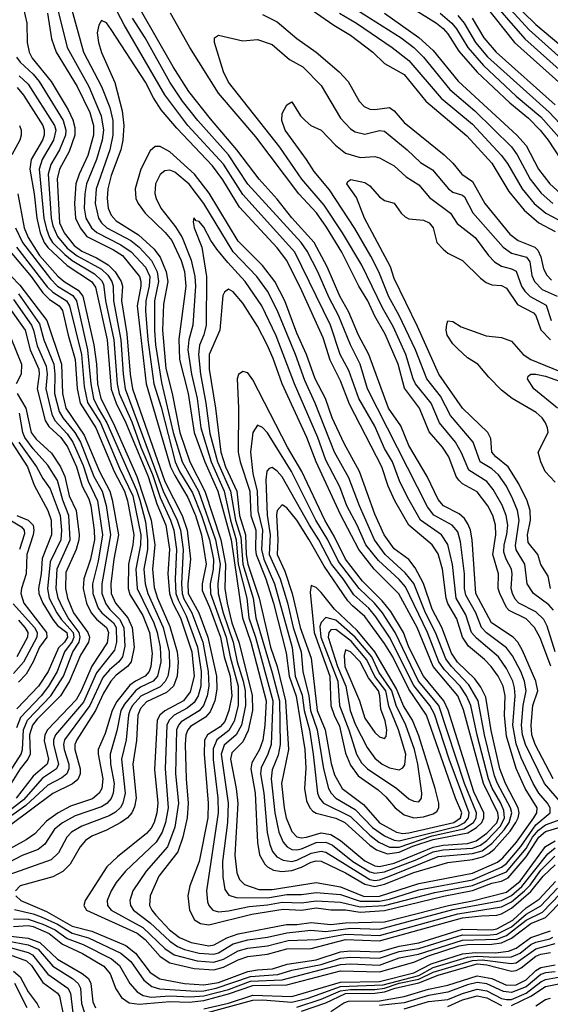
# Model space of a CAD drawing. Header units: inches. Extents: x 501365 to 657855, y 482276 to 547543.
# Tile 926 of 957: x 641455 to 643629, y 491284 to 495324. Entities that reach past the tile are written whole.
import ezdxf

# ---------------------------------------------------------------- set-up
doc = ezdxf.new("R2010")
doc.units = ezdxf.units.IN
doc.header["$MEASUREMENT"] = 0
doc.layers.add('A6449', color=7, linetype='Continuous')

msp = doc.modelspace()

# ---------------------------------------------------------------- linework, layer by layer
at = {"layer": 'A6449', "color": 5}
for points, elevation in [([(643390.1, 495450.1), (643542.3, 495282.3), (643779.2, 495070)], 4960), ([(641601.9, 495401.9), (641649.2, 495210), (641738.3, 495050), (641788.8, 494930), (641798.2, 494870), (641792.9, 494830), (641769, 494750), (641729, 494651), (641721.3, 494610), (641719.2, 494550), (641726.4, 494510), (641748.5, 494470), (641770.3, 494450.3), (641870, 494400.4), (641911.6, 494371.6), (641970, 494308.1), (641987.6, 494270), (641985.9, 494230), (641971.8, 494170), (641971.1, 494130), (641979.4, 494010), (642004.3, 493830), (642034, 493734), (642091.6, 493510), (642109.6, 493470), (642163.1, 493383.1), (642200.5, 493290), (642232.4, 493190), (642249, 493109), (642247.1, 493070), (642235.4, 493010), (642237.5, 492970), (642301.3, 492790), (642317, 492710), (642350.2, 492590), (642350.6, 492510), (642333.5, 492446.5), (642311.7, 492408.3), (642262.4, 492370), (642247.9, 492332.1), (642248, 492288), (642267.5, 492130), (642268.4, 492070), (642220.1, 491750), (642224.9, 491704.9), (642230.1, 491690), (642245.8, 491670), (642270, 491663.5), (642310, 491667.2), (642394.8, 491685.2), (642470, 491692.2), (642530, 491703.2), (642610, 491700.7), (642670, 491709.4), (642770, 491704), (642850, 491684.5), (642950, 491690), (643156.4, 491743.6), (643310, 491772.3), (643450, 491828.2), (643530, 491923.8), (643557.1, 491970), (643580.9, 491999.1), (643610, 492020.2), (643688.9, 492050)], 4740), ([(641655.3, 495415.3), (641716, 495190), (641789.5, 495050), (641823.7, 494963.7), (641836.2, 494910), (641836.6, 494850), (641823.6, 494790), (641768.5, 494630), (641763.5, 494570), (641777.3, 494510), (641789.5, 494490), (641812, 494470), (641910, 494417.9), (641944.7, 494390), (641995.4, 494335.4), (642018.6, 494290), (642024.2, 494250), (642007.9, 494170), (642007.4, 494050), (642012.1, 493990), (642035.4, 493835.4), (642084.4, 493630), (642120.7, 493510), (642187.1, 493390), (642257.2, 493190), (642276.7, 493090), (642266.9, 493010), (642268.7, 492970), (642289.1, 492890), (642329.7, 492770), (642345.9, 492690), (642371.2, 492610), (642378.8, 492570), (642380.7, 492510), (642363.4, 492430), (642342.5, 492390), (642292.5, 492347.4), (642281.1, 492310), (642309.8, 492110), (642306.3, 492030), (642286.1, 491870), (642286.7, 491806.7), (642295.9, 491755.9), (642311.7, 491731.7), (642342.3, 491722.3), (642470, 491721.6), (642550, 491734.8), (642610, 491735.2), (642670, 491742.7), (642770, 491735.2), (642850, 491707.1), (642930, 491708), (642970, 491715.8), (643090, 491754.1), (643310, 491795.5), (643430, 491846.4), (643450, 491861.4), (643508.2, 491931.8), (643570, 492020.1), (643628.4, 492070), (643628.8, 492090), (643617.6, 492110), (643582.9, 492150), (643558.8, 492190), (643510, 492295.5), (643490, 492353.5), (643475.8, 492430), (643485.5, 492550), (643483.3, 492583.3), (643476.1, 492610), (643450, 492662.2), (643416.6, 492710), (643326.6, 492786.6), (643307, 492810), (643282.8, 492882.8), (643244.2, 492950), (643228.8, 493088.8), (643210, 493170.5), (643183, 493210), (643098.1, 493270), (643044.6, 493364.6), (643011.6, 493431.6), (642982.5, 493510), (642950, 493565.2), (642910, 493655.7), (642844.3, 493770), (642804.3, 493884.3), (642767.8, 493950), (642729.2, 494070), (642582.6, 494370), (642370, 494606), (642290, 494730.9), (642144.6, 494890), (642050, 495015.9), (641883.3, 495303.2), (641830, 495403.9)], 4760), ([(643365.6, 495430), (643525.7, 495245.7), (643730, 495061.5)], 4940), ([(643466.5, 495406.5), (643570, 495304.1), (643741.1, 495161.1)], 4980), ([(641471, 495370), (641483.5, 495310), (641485.4, 495230), (641493.4, 495190), (641506.5, 495166.5), (641583.9, 495070), (641653.8, 494953.8), (641673.2, 494913.2), (641681.5, 494881.5), (641681.2, 494850), (641657.2, 494782.8), (641618.4, 494710), (641608.7, 494671.3), (641618.5, 494490), (641637.4, 494450), (641677.6, 494397.7), (641710, 494374.7), (641770, 494347.2), (641818, 494318), (641846.6, 494290), (641870.4, 494250), (641875.5, 494230), (641871.5, 494170), (641894.6, 494034.6), (641907.5, 493870), (641917.8, 493810), (642050, 493428.9), (642121.1, 493290), (642141.4, 493230), (642155.3, 493110), (642144.1, 493010), (642145.8, 492970), (642189.3, 492890), (642226.2, 492790), (642261, 492630), (642262.2, 492577.8), (642254.9, 492530), (642236, 492484), (642217, 492463), (642155.4, 492424.6), (642143.6, 492410), (642136.4, 492390), (642133.4, 492350), (642136.6, 492210), (642145.4, 492110), (642141.8, 492050), (642123.8, 491970), (642103.1, 491910), (642025.5, 491810), (641990.1, 491730), (641986.4, 491690), (641995.9, 491670), (642012.6, 491650), (642068.8, 491590), (642110, 491558.5), (642157.6, 491537.6), (642230, 491524), (642252.1, 491527.9), (642303.6, 491556.4), (642350, 491574), (642548.8, 491611.2), (642590, 491611.7), (642650, 491620.5), (642730, 491612.2), (642790, 491618.7), (642950, 491622.1), (643211.7, 491690), (643310.8, 491709.2), (643450, 491743.8), (643506, 491790), (643610, 491931.4), (643650, 491955.4)], 4680), ([(643640.6, 492210), (643567.3, 492350), (643553.8, 492390), (643550.5, 492430), (643557.9, 492510), (643578.6, 492570), (643570.6, 492609.4), (643515.9, 492735.9), (643496.8, 492770), (643477.6, 492790), (643388.5, 492850), (643324.2, 492970), (643309.5, 493190), (643302.7, 493230), (643293.4, 493253.4), (643277.3, 493277.3), (643256.5, 493296.5), (643192.1, 493330), (643170, 493354.7), (643125.4, 493450), (643050, 493577.3), (643017, 493657), (642966.5, 493730), (642885.3, 493950), (642843.6, 494030), (642804.2, 494124.2), (642767.5, 494190), (642715.6, 494310), (642661.2, 494410), (642570, 494510.6), (642510, 494587.5), (642436.1, 494670), (642345.4, 494790), (642236.4, 494916.4), (642148.7, 495028.7), (642084.1, 495130), (641950, 495363.7)], 4720), ([(642635.6, 495375.6), (642741.7, 495301.7), (642810, 495260.3), (642902.3, 495190), (642950, 495144), (643030, 495098.6), (643118.7, 494990), (643287.6, 494847.6), (643390, 494735.5), (643459.3, 494619.3), (643522.5, 494542.5), (643583.1, 494490), (643650, 494455.3)], 4720), ([(642810, 495380.6), (643018.2, 495250), (643070, 495209.4), (643110.1, 495170), (643217.7, 495037.7), (643319.7, 494950), (643470, 494801.6), (643493.4, 494770), (643547.4, 494670), (643592.5, 494612.5), (643639.6, 494570)], 4760), ([(643068.5, 495368.5), (643163, 495310), (643190, 495287.6), (643210, 495265.5), (643254.8, 495194.8), (643329.1, 495109.1), (643463.1, 494983.1), (643540.1, 494920.1), (643587.9, 494870), (643620.8, 494830), (643672.5, 494750)], 4820), ([(643356.3, 495390), (643483.1, 495230), (643676.7, 495056.7)], 4920), ([(641569.1, 495350), (641585.4, 495245.4), (641603.8, 495190), (641690.2, 495050.2), (641742.4, 494942.4), (641757.5, 494890), (641757.9, 494850), (641733.6, 494766.4), (641698.8, 494690), (641685.6, 494650), (641679.1, 494570), (641683.9, 494510), (641702, 494470), (641730, 494434.9), (641839, 494379), (641875.7, 494355.7), (641946.3, 494270), (641951.6, 494250), (641950.7, 494230), (641936.7, 494150), (641972.9, 493830), (642073.5, 493490), (642090, 493454.3), (642144.2, 493364.2), (642175.8, 493290), (642199.9, 493210), (642219, 493090), (642202.8, 493010), (642202.5, 492982.5), (642233.3, 492913.3), (642277.9, 492790), (642292.7, 492710), (642317.2, 492630), (642324.2, 492550), (642312.5, 492490), (642294.9, 492445.1), (642276.7, 492423.3), (642224.5, 492390), (642212.6, 492367.4), (642211.1, 492310), (642227, 492110), (642225.8, 492050), (642190, 491870.8), (642151.5, 491770), (642144.1, 491730), (642150.1, 491670), (642171.2, 491631.2), (642196.3, 491616.3), (642230, 491609.8), (642406.1, 491653.9), (642534.2, 491674.2), (642610, 491670.9), (642670, 491679.5), (642730, 491672.3), (642790, 491672.2), (642850, 491663), (642950, 491669.4), (643191.4, 491728.6), (643310, 491750.9), (643390, 491781.2), (643430, 491790), (643456.9, 491803.1), (643530.1, 491889.9), (643582.9, 491970), (643610, 491992.8), (643670, 492011.4)], 4720), ([(643674.9, 492110), (643605.4, 492190), (643527.5, 492350), (643515.7, 492390), (643512.1, 492430), (643518.4, 492510), (643530.7, 492570), (643523.9, 492610), (643508.2, 492650), (643474.4, 492714.4), (643450, 492747.3), (643368.6, 492808.6), (643347.8, 492830), (643324.5, 492890), (643282.8, 492962.8), (643277.2, 492990), (643277.3, 493050), (643261.3, 493181.3), (643250, 493222.1), (643227.8, 493250), (643151.6, 493291.6), (643125.8, 493325.8), (642880.2, 493810), (642850.5, 493910), (642810, 493990), (642761.6, 494110), (642722.6, 494182.7), (642676.3, 494290), (642633.5, 494373.5), (642608.5, 494410), (642390, 494649.6), (642310, 494769.6), (642185.3, 494910), (642121.7, 494990), (642070, 495067.3), (641968.4, 495250), (641917.5, 495330)], 4740), ([(643631.5, 492671.5), (643587.3, 492787.3), (643565.2, 492830), (643530, 492865.1), (643460.6, 492900.6), (643450, 492912.4), (643422.3, 492970), (643416.4, 492990), (643416.5, 493050), (643393.7, 493130), (643406.2, 493210), (643404.7, 493250), (643393.6, 493290), (643374.1, 493330), (643330, 493386.7), (643270, 493419.8), (643254.2, 493434.2), (643243.5, 493450), (643214.1, 493530), (643188, 493570), (643133.6, 493633.6), (643093, 493730), (643032.2, 493812.2), (643005.4, 493910), (642953.1, 494033.1), (642910, 494107.5), (642881.6, 494170), (642844.4, 494230), (642775.5, 494370), (642712.8, 494472.8), (642670.9, 494530.9), (642598.7, 494610), (642423.2, 494843.2), (642270, 495022.1), (642152.6, 495210), (642073.3, 495350)], 4680), ([(642450, 495344.8), (642510, 495315), (642590, 495246.7), (642670, 495191.1), (642764.8, 495110), (642800.4, 495070), (642845.8, 494990), (642867, 494967), (642890, 494956.2), (642910, 494954.9), (642970, 494962.9), (642989.7, 494949.7), (643030, 494902.4), (643195.1, 494770), (643230, 494735.5), (643266.4, 494690), (643310, 494659.7), (643361.3, 494570), (643464.2, 494444.2), (643497.5, 494417.5), (643565.4, 494390), (643578.3, 494378.3), (643591.3, 494351.3), (643602.2, 494302.2), (643615.4, 494275.3), (643635, 494255)], 4680), ([(642765.4, 495350), (642834.7, 495310), (642980.7, 495210), (643050, 495156.7), (643181.6, 495001.6), (643310, 494895.2), (643428.6, 494768.6), (643454, 494734), (643514, 494630), (643564, 494570), (643610.5, 494530), (643689.1, 494489.1)], 4740), ([(642950, 495350.9), (643091.3, 495251.3), (643150, 495197.9), (643251.3, 495071.3), (643492.3, 494850), (643530, 494807), (643581.4, 494710), (643628, 494650), (643671.1, 494611.1)], 4780), ([(643177.9, 495350), (643226.1, 495310), (643245.7, 495285.7), (643291.5, 495210), (643355.4, 495135.4), (643489.4, 495009.4), (643590, 494924.6), (643675.6, 494830)], 4840), ([(643250, 495340.9), (643276.7, 495310), (643323.3, 495230), (643371.9, 495171.9), (643624.6, 494944.6), (643714.2, 494850)], 4860), ([(643309.8, 495330), (643357.5, 495250), (643407.9, 495190), (643650, 494974.6)], 4880), ([(643649.3, 492730), (643616, 492836), (643602.6, 492862.6), (643570, 492894.6), (643500.4, 492930), (643485.8, 492945.8), (643474.6, 492970), (643469.1, 492990), (643473.3, 493050), (643470.5, 493070), (643448.4, 493110), (643438.7, 493138.7), (643440.2, 493170), (643451.3, 493211.3), (643455.7, 493250), (643448.9, 493290), (643431.7, 493331.7), (643395.7, 493395.7), (643370, 493428.7), (643295.3, 493475.3), (643266.2, 493546.1), (643240.7, 493590), (643176, 493670), (643141, 493750), (643077.5, 493830), (643067.8, 493850), (643037.9, 493950), (642985.2, 494065.2), (642941.4, 494141.4), (642856.6, 494316.6), (642778.3, 494450), (642702.7, 494562.7), (642610.6, 494670), (642521, 494801), (642310, 495067.8), (642289.9, 495110.1), (642253.6, 495230), (642253, 495250), (642270, 495260.2), (642370, 495237.2), (642430, 495242.8), (642490, 495222), (642561, 495161), (642615.5, 495130), (642690, 495053.2), (642770, 494920.2), (642810, 494876.1), (642830, 494863.8), (642870, 494853.6), (642930, 494869.6), (642950, 494866.2), (643043, 494790), (643097.5, 494737.5), (643147.3, 494707.3), (643212.5, 494630), (643230, 494616), (643270, 494604.5), (643277.3, 494597.3), (643311.9, 494531.9), (643436.3, 494390), (643470, 494366.5), (643532.2, 494350), (643545.2, 494330), (643553.9, 494273.9), (643565.2, 494250), (643596.7, 494216.7), (643657.7, 494190)], 4660), ([(641441.6, 495170), (641456.2, 495150), (641510, 495100.1), (641535.1, 495070), (641633.2, 494910), (641644.3, 494870), (641642.6, 494850), (641617.6, 494790), (641582.9, 494730), (641572, 494690), (641583.8, 494510), (641590, 494477.9), (641610, 494434.3), (641650, 494386), (641690, 494355.1), (641790, 494299.6), (641816, 494276), (641832.9, 494250), (641838.3, 494230), (641839, 494170), (641869.3, 494010), (641878.6, 493870), (641887, 493810), (642042.4, 493390), (642100.6, 493270), (642113.5, 493230), (642125.1, 493150), (642118.2, 493010), (642120.3, 492970), (642127.9, 492947.9), (642160.9, 492890), (642204.8, 492770), (642227.3, 492650), (642230.5, 492590), (642223.8, 492550), (642208.4, 492510), (642190, 492488.8), (642116.8, 492443.2), (642105.4, 492430), (642097.7, 492410), (642093.4, 492230), (642105.4, 492110), (642091.2, 492011.2), (642061, 491930), (641972.5, 491830), (641918.8, 491750), (641906.5, 491710), (641908.7, 491690), (641921.5, 491670), (641990, 491618.1), (642070, 491543.4), (642102, 491522), (642130, 491509.7), (642190, 491494.6), (642250, 491489.7), (642270, 491495.3), (642330, 491531.9), (642390, 491549.5), (642470, 491560.3), (642550, 491577.8), (642648.5, 491588.5), (642710, 491583.6), (642810, 491596.3), (642930, 491592.7), (643230, 491672.8), (643430, 491710.7), (643470, 491730.8), (643512.8, 491767.2), (643618.7, 491901.3), (643650, 491926.5)], 4660), ([(641453.2, 495093.2), (641490, 495058.7), (641597.7, 494890), (641602.4, 494870), (641593.7, 494830), (641547.3, 494750), (641535, 494710), (641554.4, 494510), (641564.1, 494464.1), (641576.4, 494430), (641589.8, 494410), (641640.1, 494360.1), (641670, 494335.5), (641761.2, 494281.2), (641790, 494253.7), (641798.1, 494238.1), (641807, 494170), (641841.2, 494010), (641854.3, 493830), (641863.1, 493790), (641913.9, 493673.9), (641951.3, 493570), (641998.5, 493458.5), (642030, 493363.8), (642072.8, 493270), (642086.2, 493230), (642098, 493150), (642091.9, 493028.1), (642095, 492970), (642103.7, 492943.7), (642137.7, 492877.7), (642183.5, 492750), (642199, 492650), (642197, 492590), (642186, 492550), (642170, 492522.3), (642141.3, 492498.7), (642087.8, 492470), (642067, 492450), (642058.2, 492430), (642050.5, 492250), (642063.6, 492090), (642052, 492030), (642038.7, 491990), (642013.8, 491950), (641889.1, 491830), (641850, 491783.9), (641830, 491749.8), (641813.9, 491710), (641815.2, 491690), (641829.6, 491670), (641959.6, 491599.6), (642050, 491513.2), (642087.7, 491487.7), (642182.6, 491462.6), (642250, 491457.9), (642290, 491469.6), (642350, 491503.2), (642390, 491515.3), (642470, 491524.9), (642554.5, 491545.5), (642670.6, 491550.6), (642790, 491572.7), (642930, 491567.3), (643250, 491656), (643430, 491684.2), (643470, 491705.4), (643523.2, 491750), (643546.3, 491773.7), (643590, 491834.3), (643648.5, 491891.5)], 4640), ([(641445.1, 495045.1), (641470, 495014.2), (641549.8, 494890), (641555.8, 494870), (641555, 494850), (641548.1, 494830), (641501.8, 494750), (641496.3, 494710), (641514.1, 494610), (641525.5, 494510), (641538.9, 494450), (641555.2, 494410), (641570, 494389.4), (641650, 494315.5), (641749.1, 494250), (641766.1, 494226.1), (641814, 494010), (641830, 493808.6), (641849.6, 493750), (641889.6, 493670), (641981.3, 493450), (642017.2, 493337.2), (642053.3, 493250), (642068.9, 493151.1), (642062.5, 493050), (642068.6, 492970), (642082.9, 492930), (642113.2, 492870), (642161, 492730), (642169.4, 492630), (642153.3, 492566.7), (642126.8, 492530), (642050, 492487.8), (642029, 492470), (642018.5, 492450), (642007.5, 492247.5), (642021.6, 492110), (642017.3, 492070), (642005.4, 492030), (641993.5, 492006.5), (641975, 491985), (641855.6, 491890), (641811.3, 491848.7), (641722.5, 491710), (641717.8, 491690), (641728.1, 491670), (641936.7, 491576.7), (641969.7, 491549.7), (642030, 491480.8), (642070, 491454.3), (642170, 491431), (642250, 491426.4), (642290, 491436.6), (642350, 491466.5), (642390, 491480.6), (642470, 491489.4), (642550, 491512.4), (642650, 491512.9), (642790, 491550.2), (642930, 491544.4), (643270, 491638.5), (643347.9, 491647.9), (643410, 491649.9), (643430, 491655.7), (643470, 491678.9), (643550, 491747.5), (643600.3, 491810), (643650, 491856.2)], 4620), ([(643641.9, 492901.9), (643622.8, 492922.8), (643560.5, 492970), (643534, 493010), (643525.5, 493090), (643490, 493149.3), (643486.3, 493166.3), (643502.1, 493270), (643494.6, 493310), (643476.5, 493356.5), (643449.3, 493410), (643416.7, 493456.7), (643390, 493480.6), (643342.5, 493510), (643313.8, 493590), (643220.1, 493700.1), (643179.3, 493779.3), (643123.1, 493850), (643077.5, 493970), (643010.3, 494110.3), (642967.4, 494187.4), (642926.3, 494290), (642893.7, 494353.7), (642827.8, 494467.8), (642725.2, 494625.2), (642661.2, 494701.2), (642630.5, 494750.5), (642542.2, 494870), (642528.8, 494910), (642530, 494938.8), (642550, 494974), (642570, 494987.3), (642605.4, 494930), (642625.2, 494910), (642648, 494890), (642690, 494870.1), (642748.6, 494808.6), (642790, 494775.7), (642850, 494758.1), (642910, 494762.5), (642930, 494757.2), (642990, 494724.8), (643039.2, 494679.2), (643090, 494646.4), (643134.4, 494594.4), (643220.4, 494530), (643247.8, 494487.8), (643321.3, 494430), (643376.1, 494356.1), (643401, 494330), (643430, 494312.4), (643470, 494301.9), (643490, 494291.6), (643511.2, 494231.1), (643525.1, 494210), (643547.6, 494187.6), (643612.1, 494152.1), (643633.1, 494090)], 4640), ([(641453.7, 494890), (641460.7, 494870), (641461.4, 494850), (641455, 494830), (641422.4, 494770)], 4580), ([(643630.3, 492990), (643620.3, 493040.3), (643590, 493089), (643578.1, 493130), (643539, 493179), (643536, 493210), (643548.6, 493270), (643546.7, 493310), (643534.4, 493350), (643500.2, 493420.2), (643457.4, 493490), (643405.8, 493530), (643389.7, 493549.7), (643385.6, 493605.6), (643373.7, 493630), (643269.2, 493730), (643172.9, 493870), (643085.1, 494065.1), (642990, 494261.7), (642973.9, 494310), (642868.1, 494510), (642834.8, 494594.8), (642796.1, 494650), (642800, 494660), (642812.1, 494667.9), (642870, 494655.2), (642890, 494641.5), (642930, 494597.2), (642950, 494581.7), (642990, 494571.1), (643018.4, 494530), (643034.4, 494514.4), (643050, 494506.5), (643110, 494501.5), (643132.9, 494490), (643149.5, 494470), (643163.9, 494410), (643190, 494381.8), (643210, 494365.5), (643270, 494336.5), (643343.1, 494263.1), (643366.1, 494246), (643390, 494236.4), (643430, 494233.6), (643450, 494222.2), (643495.3, 494155.3), (643561, 494121), (643570.1, 494110), (643591.3, 494051.3), (643629.6, 494010)], 4620), ([(641446.9, 494610), (641472.8, 494470), (641488.9, 494430), (641536.4, 494356.4), (641611.1, 494271.1), (641636.9, 494250), (641694.6, 494214.6), (641713.7, 494190), (641758.9, 493990), (641770.2, 493910), (641774, 493830), (641786.8, 493770), (641837.7, 493670), (641935, 493450), (641994.2, 493270), (642008.4, 493170), (641998.6, 493070), (642005.3, 492994.7), (642019.4, 492950), (642070, 492834.8), (642100.5, 492730), (642104.7, 492690), (642099.9, 492630), (642084.9, 492590), (642056.8, 492563.2), (641974.6, 492525.4), (641950, 492497.4), (641938.8, 492470), (641933.2, 492366.8), (641918.8, 492270), (641932.6, 492130), (641925.7, 492094.3), (641914.3, 492070), (641896, 492050), (641869.2, 492030.8), (641810, 491999.1), (641750, 491974), (641724.1, 491955.9), (641702.1, 491930), (641661.2, 491858.8), (641631, 491829), (641590, 491807), (641457.4, 491770), (641437.8, 491750)], 4580), ([(641438.3, 494470), (641466.1, 494410), (641580.5, 494260.5), (641610.1, 494230.1), (641672, 494192), (641687.1, 494170), (641733.2, 493970), (641746.5, 493830), (641758, 493770), (641776.1, 493730), (641812.5, 493670), (641933.7, 493393.7), (641947, 493353), (641970, 493264.1), (641979.1, 493190), (641978.6, 493150), (641964.1, 493070), (641968.6, 493010), (641979.9, 492970), (642042.9, 492830), (642067.6, 492730), (642069.3, 492670), (642061.4, 492630), (642051.6, 492608.4), (642030, 492587.2), (641950.9, 492549.1), (641917.2, 492510), (641906.2, 492490), (641900.2, 492470), (641890.7, 492370), (641872.6, 492290), (641887, 492150), (641878.2, 492110), (641867.8, 492092.2), (641847.1, 492072.8), (641822, 492058), (641710, 492015.6), (641666.8, 491990), (641648.1, 491970), (641614.1, 491905.9), (641583.5, 491876.5), (641410, 491815.4)], 4560), ([(641401.1, 494390), (641501.9, 494270), (641550, 494202.8), (641576.5, 494176.5), (641616.3, 494150), (641630.7, 494130.7), (641653.2, 494030), (641682.4, 493930), (641690.2, 493810.2), (641702.2, 493750), (641766.8, 493650), (641841.6, 493470), (641884, 493390), (641896.7, 493350), (641922.2, 493210), (641918.8, 493170), (641900.5, 493090), (641899.4, 492990), (641906.2, 492966.2), (641960, 492880), (641987, 492810), (641997.1, 492722.9), (641992, 492670), (641985.7, 492650), (641969.4, 492630), (641929.7, 492610.3), (641906.7, 492593.3), (641853.2, 492526.8), (641833.5, 492490), (641804.8, 492395.2), (641776.7, 492330), (641775.8, 492310), (641796, 492210), (641790.8, 492170), (641781, 492150), (641752.8, 492127.2), (641663.2, 492096.8), (641612.4, 492070), (641564.1, 492035.9), (641516.6, 491983.4), (641481.5, 491958.5), (641390, 491908.7)], 4520), ([(641441.7, 494390), (641567.9, 494227.9), (641590, 494205.8), (641646.5, 494170), (641659.6, 494150), (641707.7, 493950), (641719, 493819), (641733.4, 493753.4), (641786.2, 493670), (641863.7, 493483.7), (641918.8, 493370), (641951.2, 493210), (641950.2, 493169.8), (641930.4, 493070), (641935.7, 492990), (642005, 492850), (642018.3, 492810), (642029.9, 492749.9), (642033.2, 492690), (642019, 492630), (642001.2, 492610), (641950, 492586.1), (641929, 492571), (641883.8, 492516.3), (641869, 492490), (641853.4, 492406.6), (641825.9, 492310), (641827.4, 492270), (641842, 492190), (641838.2, 492150), (641830, 492129), (641811.9, 492108.1), (641790, 492094.4), (641682.8, 492057.2), (641630, 492028.5), (641597.7, 492002.3), (641558.5, 491941.5), (641530, 491919.1), (641465.4, 491894.6), (641410, 491866.2)], 4540), ([(641343.6, 494350), (641455.2, 494235.2), (641565.7, 494090), (641626.1, 493910), (641629.6, 493790), (641644.1, 493730), (641719.4, 493619.4), (641782, 493470), (641824.6, 493390), (641834.3, 493354.3), (641860, 493210), (641840.1, 493110), (641828.7, 493010), (641830.2, 492970.2), (641847.1, 492930), (641898.3, 492870), (641915.6, 492830), (641923.4, 492750), (641912.1, 492690), (641896.6, 492670), (641850, 492634.8), (641827.7, 492610), (641798.9, 492561.1), (641765.8, 492490), (641689.5, 492370), (641681.2, 492350), (641680.6, 492330), (641702.5, 492250), (641702.1, 492230), (641693.2, 492206.8), (641671.7, 492188.3), (641590.9, 492149.1), (641419, 492021)], 4480), ([(641450, 494198.7), (641535.4, 494075.4), (641554.3, 494010), (641594.6, 493910), (641598.8, 493870), (641597.7, 493790), (641616.7, 493716.7), (641631.7, 493690), (641681.3, 493630), (641703.6, 493590), (641759.2, 493450), (641792.8, 493390), (641808.9, 493331.1), (641826.7, 493210), (641791.5, 493010), (641792.1, 492970), (641807.4, 492927.4), (641824.3, 492904.3), (641864.5, 492864.5), (641881.9, 492830), (641886.3, 492753.7), (641875.6, 492710), (641860.9, 492690), (641822.9, 492657.1), (641795.3, 492624.7), (641742.6, 492510), (641638.7, 492370), (641634.3, 492350), (641636.6, 492330), (641656, 492270), (641656.3, 492250), (641648.2, 492230), (641627.2, 492212.8), (641570, 492182.8), (641480, 492100), (641326.1, 491990)], 4460), ([(641430, 494175.6), (641502.6, 494070), (641511.9, 494050), (641526.4, 493986.4), (641563, 493903), (641567.4, 493870), (641562.6, 493810), (641585.9, 493705.9), (641599.4, 493679.4), (641650, 493624.9), (641673.1, 493590), (641714.9, 493494.9), (641735.9, 493430), (641773.9, 493350), (641793.6, 493210), (641777, 493103), (641753.3, 493010), (641754.5, 492970), (641776.2, 492910), (641791.7, 492890), (641838.9, 492850), (641849.7, 492830), (641851.5, 492770), (641842.8, 492737.2), (641770, 492644.3), (641716.1, 492523.9), (641601.2, 492390), (641593.3, 492370), (641593.6, 492350), (641613.2, 492270), (641605.8, 492250), (641547.9, 492212.1), (641470, 492123.1), (641290, 491983.3)], 4440), ([(641406.5, 494150), (641476.8, 494050), (641497.6, 493970), (641532.7, 493890), (641534.2, 493870), (641526, 493810), (641559.4, 493679.4), (641574.3, 493654.3), (641623, 493610), (641650.8, 493570.8), (641687.8, 493490), (641710.2, 493410), (641738, 493358), (641747, 493330), (641760.7, 493230), (641761, 493190), (641745.1, 493110), (641717.2, 493030), (641715.5, 492990), (641728.2, 492930), (641747.2, 492890), (641770, 492864.3), (641810.9, 492830), (641818.3, 492810), (641813.3, 492766.7), (641750, 492671.9), (641706.6, 492570), (641686.3, 492533.7), (641569.3, 492410.7), (641557.6, 492390), (641555.3, 492364.7), (641572.3, 492290), (641567, 492270), (641510, 492220.1), (641440.9, 492130)], 4420), ([(643650, 493426.5), (643608.8, 493470), (643590.7, 493510), (643580.2, 493550), (643620.1, 493630), (643618.4, 493650), (643610.4, 493670), (643596.2, 493690), (643571.8, 493711.8), (643473.6, 493770), (643430, 493804.5), (643377.3, 493857.3), (643332.9, 493910), (643290, 493936.3), (643250, 493972.8), (643230, 493993.4), (643206.2, 494030), (643202.2, 494050), (643205.6, 494074.4), (643210, 494088.2), (643230, 494086.2), (643263.9, 494063.9), (643366.1, 494026.1), (643430, 494019.9), (643470, 494004.7), (643518.2, 493950), (643549.1, 493929.1), (643670, 493880.2)], 4580), ([(641418.7, 494018.7), (641462.9, 493910), (641460.6, 493870), (641440.6, 493830)], 4380), ([(643658.4, 493730), (643562.6, 493810), (643536.3, 493850), (643538.5, 493861.5), (643549.4, 493870), (643570.3, 493869.7), (643610, 493861.4), (643710, 493826)], 4560), ([(641444.1, 493790), (641479.7, 493730), (641501.5, 493630), (641522.4, 493602.4), (641585.1, 493545.1), (641621.8, 493490), (641639.6, 493450), (641658.2, 493370), (641685.9, 493310), (641698.4, 493210), (641697.2, 493190), (641686.3, 493150), (641643.8, 493056.2), (641642.2, 492990), (641650.2, 492950), (641675.1, 492890), (641734.3, 492810), (641741.3, 492790), (641737.1, 492770), (641703.4, 492716.6), (641659.5, 492610), (641621.5, 492550), (641525.8, 492454.2), (641506.9, 492430), (641494.4, 492390), (641498.4, 492310), (641488.8, 492290), (641456.3, 492250), (641415.5, 492184.5)], 4380), ([(641390, 492199.1), (641461.4, 492310), (641466.1, 492330), (641469.9, 492410), (641486.2, 492450), (641582.5, 492550), (641634.4, 492630), (641672.4, 492730), (641698.1, 492770), (641702.9, 492790), (641698.3, 492810), (641653.8, 492870), (641631.1, 492910), (641612.8, 492950), (641604.7, 492990), (641609, 493071), (641661.1, 493190), (641656.1, 493290), (641632.2, 493352.2), (641610, 493433.6), (641570, 493496.7), (641510, 493563.4), (641475.9, 493610), (641467.9, 493630), (641453.5, 493710)], 4360), ([(641420.8, 493590), (641486.4, 493490), (641514.5, 493414.5), (641570.2, 493310.2), (641583.7, 493270), (641585.6, 493210), (641547.3, 493112.7), (641543.2, 493050), (641532.3, 492990), (641533.5, 492970), (641549.3, 492930), (641590, 492862.5), (641610, 492838.3), (641647.5, 492810), (641651, 492790), (641638, 492770), (641613.6, 492746.4), (641571.2, 492650), (641532.3, 492590), (641442.9, 492497.1)], 4320), ([(641451.2, 493591.2), (641523.9, 493490), (641550, 493441), (641579.2, 493399.2), (641620.1, 493290), (641626.5, 493230), (641624.1, 493190), (641580.3, 493099.7), (641568.2, 492988.2), (641576.3, 492950), (641607.3, 492890), (641624.2, 492864.2), (641673.8, 492810), (641676.7, 492790), (641670, 492772.9), (641637.9, 492730), (641608.1, 492650), (641572.6, 492590), (641542.2, 492550), (641458.4, 492461.6), (641441.5, 492418.5)], 4340), ([(641400.7, 493280.7), (641462.8, 493242.8), (641473.4, 493230), (641474.1, 493214.1), (641453.9, 493150)], 4260), ([(641442.6, 493290), (641490.1, 493270), (641509.9, 493249.9), (641513.4, 493230), (641510.5, 493210), (641484.5, 493130), (641481.8, 493050), (641462.4, 492990), (641460.1, 492970), (641472.4, 492930), (641564.5, 492810), (641565.8, 492790), (641535.4, 492750), (641510.6, 492689.4), (641480.7, 492639.3), (641450, 492606.5)], 4280), ([(641427.6, 492927.6), (641515.2, 492830), (641526.3, 492810), (641525.1, 492790), (641470, 492687.9), (641430, 492641.8)], 4260), ([(641450, 492859.8), (641476.5, 492830), (641487.8, 492810), (641486.8, 492790), (641442.5, 492710)], 4240), ([(641433.4, 491673.4), (641510, 491655.6), (641543.2, 491643.2), (641610, 491613), (641670, 491576.2), (641736.4, 491556.4), (641870, 491494.3), (641910, 491459.4), (641963.7, 491383.7), (641996.9, 491356.9), (642027.8, 491347.8), (642178.3, 491338.3), (642210, 491339.6), (642260.6, 491350), (642401.2, 491398.8), (642513.3, 491406.7), (642570, 491424.3), (642690, 491448), (642770, 491473.8), (642810, 491477.2), (642930, 491473), (643010, 491500.7), (643090, 491513), (643270, 491568.9), (643370, 491567.7), (643410, 491571.5), (643470, 491602.8), (643530, 491654), (643590, 491688.6), (643658.8, 491761.2)], 4560), ([(641439.6, 491730), (641459.1, 491710), (641564.5, 491664.5), (641670, 491604.3), (641750, 491584.5), (641890, 491526.2), (641930, 491493.6), (641990, 491415.1), (642029.1, 491389.1), (642129.7, 491369.7), (642210, 491364.1), (642270, 491373.3), (642390, 491418.9), (642430, 491426.2), (642490.4, 491429.6), (642551.1, 491448.9), (642670, 491466.5), (642770, 491499.1), (642810, 491503.3), (642930, 491499), (643010, 491522.9), (643090, 491537.1), (643270, 491592.3), (643389.7, 491589.7), (643410, 491593.9), (643475.8, 491630), (643530, 491679.6), (643583.7, 491716.3), (643651.4, 491788.5)], 4580), ([(641430, 491635.2), (641490, 491633.3), (641550, 491613.8), (641600.9, 491590), (641650, 491554.6), (641715.3, 491530), (641830.6, 491470.6), (641863.8, 491443.8), (641905.9, 491370), (641935.7, 491335.7), (641960.3, 491320.3), (641994.3, 491314.3), (642070, 491318.7), (642154.6, 491314.6), (642210, 491319.1), (642310, 491345.6), (642401.4, 491378.6), (642530, 491384.6), (642770, 491448.2), (642810, 491450.7), (642930, 491445.1), (643010, 491475.2), (643089.4, 491489.4), (643270, 491547.2), (643410, 491551.5), (643450, 491566.9), (643530, 491629), (643597, 491663), (643670, 491738.1)], 4540), ([(641430, 491603.8), (641490, 491607.3), (641510, 491603.5), (641575.4, 491575.4), (641630.5, 491530.5), (641712.6, 491492.6), (641800.3, 491440.3), (641826.2, 491410), (641848.2, 491348.2), (641872.4, 491312.4), (641903.1, 491290), (641944.3, 491284.3), (642070, 491295.8), (642150, 491293.8), (642210, 491300.6), (642310, 491326.8), (642410, 491361), (642550, 491363.7), (642770, 491422.2), (642930, 491417.9), (643070, 491457.3), (643130, 491483.8), (643255.8, 491524.2), (643290, 491529.3), (643390, 491530.8), (643430, 491536.7), (643470, 491555.6), (643550, 491616), (643610, 491640.3), (643683.9, 491716.1)], 4520), ([(641404.9, 491564.9), (641490, 491555.9), (641537.7, 491537.7), (641610, 491469), (641710.7, 491410.7), (641736.5, 491390), (641746.4, 491370), (641754, 491294), (641765.1, 491270)], 4480), ([(642210, 491265.9), (642310.4, 491289.6), (642410, 491321.6), (642570, 491316.9), (642770, 491375.4), (642930, 491377.7), (643070, 491413), (643140.8, 491450), (643270, 491491.3), (643323.2, 491496.8), (643404.5, 491495.5), (643457.6, 491502.4), (643490, 491514.6), (643550, 491558.7), (643630, 491586.1)], 4480), ([(642230, 491252.4), (642410, 491301.8), (642450, 491302.8), (642570, 491292.6), (642637.6, 491310), (642770, 491357), (642944.6, 491364.6), (643090, 491402.7), (643150, 491435.3), (643290, 491478), (643330, 491482.1), (643402.6, 491477.4), (643470, 491479.3), (643505.6, 491494.4), (643550, 491529.4), (643570, 491539.8), (643627.2, 491552.8), (643640.1, 491559.9)], 4460), ([(641386.1, 491526.1), (641490, 491496.8), (641507.5, 491487.5), (641570, 491407.9), (641652.6, 491350), (641663.1, 491330), (641672.7, 491250)], 4440), ([(641404.1, 491544.1), (641490, 491528.5), (641530, 491510), (641590, 491440.4), (641671.1, 491390), (641695, 491370), (641704.7, 491350), (641708, 491288), (641720.7, 491250)], 4460), ([(642590, 491272.7), (642690, 491304.9), (642770, 491339.8), (642810, 491345.7), (642910, 491345.5), (642950, 491350.9), (643010, 491370.4), (643090, 491387), (643150, 491416.6), (643310, 491464.5), (643350, 491466.4), (643468.9, 491451.1), (643490, 491454.6), (643570, 491511.5), (643650, 491533.2)], 4440), ([(641370, 491503.4), (641483.1, 491463.1), (641503.6, 491443.6), (641550, 491374.2), (641609.4, 491330), (641617.9, 491317.9), (641636.2, 491230)], 4420), ([(642610, 491256.4), (642710, 491290.7), (642790, 491328.8), (642910, 491330.3), (642950, 491335.5), (642993.6, 491350), (643090, 491371.8), (643170, 491404), (643330, 491449.9), (643370, 491445.7), (643470, 491420.9), (643490, 491423.3), (643510, 491433.6), (643570, 491482), (643590, 491490.6), (643630, 491497.3)], 4420), ([(642730, 491255.2), (642783.1, 491290), (642802.8, 491297.2), (642930, 491298.3), (643030, 491315.7), (643130, 491345.9), (643210, 491363.4), (643330, 491400.9), (643390, 491390.4), (643450, 491363.3), (643490, 491364.3), (643530, 491385.2), (643570, 491423.7), (643590, 491435.8), (643650, 491446.3)], 4380), ([(641430, 491420.9), (641457.2, 491397.2), (641490, 491335), (641526.9, 491286.9), (641535.3, 491270)], 4380), ([(643650, 491417.6), (643610, 491414), (643590, 491407.2), (643530, 491355.6), (643470, 491332.6), (643437, 491337), (643370, 491368.9), (643330, 491374.2), (643290, 491364.2), (643210, 491333.5), (643130, 491320.8), (643030, 491291), (642930, 491279.4)], 4360), ([(643030, 491265.2), (643130, 491296.4), (643210, 491303.7), (643270, 491329), (643330, 491346.5), (643370, 491340.1), (643430, 491308.4), (643450, 491303.4), (643470, 491304.7), (643530.6, 491330), (643590, 491376.2), (643610, 491385.9), (643670, 491396.5)], 4340), ([(641485.8, 491270), (641435, 491370)], 4360), ([(643470, 491278.8), (643550, 491317.7), (643610, 491357.9), (643670.7, 491369.3)], 4320), ([(643210, 491275.6), (643270, 491302.4), (643330, 491318.6), (643370, 491310.8), (643430, 491279)], 4320), ([(643570, 491277.8), (643610, 491303.5), (643630, 491309.9)], 4280)]:
    msp.add_lwpolyline(points, dxfattribs=dict(at, elevation=elevation))
for points, elevation in [([(641790, 495320.5), (641778.9, 495301.1), (641772.3, 495270), (641778, 495230), (641790, 495189), (641845.4, 495065.5), (641875, 494950), (641882.2, 494890), (641877.9, 494830), (641869.6, 494790), (641830, 494685), (641815.7, 494630), (641812.8, 494590), (641818, 494550), (641830, 494522.4), (641850, 494498.9), (641941.1, 494441.1), (642004.2, 494384.2), (642030.1, 494349.9), (642055.8, 494290), (642061.4, 494250), (642043.7, 494156.3), (642040, 494050), (642053.2, 493893.2), (642079.2, 493790), (642110.7, 493630), (642152.2, 493510), (642213.9, 493390), (642279.5, 493190), (642298.7, 493090), (642296.1, 492990), (642304.8, 492930), (642324.5, 492850), (642353.1, 492770), (642407.6, 492552.4), (642408.4, 492490), (642391.8, 492408.2), (642370, 492361.7), (642324.3, 492315.7), (642318.2, 492290), (642342.2, 492170), (642349.3, 492110), (642336.6, 491896.6), (642344.1, 491824.1), (642356, 491796), (642375.8, 491775.8), (642435.6, 491755.6), (642490, 491755), (642670, 491783.8), (642770, 491766.7), (642866.9, 491726.9), (642930, 491728.3), (643090, 491780.4), (643310, 491821.9), (643412.6, 491867.4), (643434.8, 491885.2), (643490.6, 491949.4), (643562.4, 492050), (643573.8, 492070), (643575, 492090), (643526.7, 492170), (643490, 492252.2), (643450, 492384.5), (643441.3, 492470), (643444.5, 492550), (643436.1, 492590), (643416.1, 492630), (643387.6, 492670), (643359.4, 492699.4), (643293.8, 492753.8), (643270, 492789.9), (643246, 492866), (643209.3, 492929.3), (643202.8, 492950), (643187.9, 493070), (643170, 493132.9), (643145.7, 493170), (643049.6, 493249.6), (642992.8, 493350), (642964.6, 493410), (642938.7, 493490), (642806.8, 493746.8), (642770, 493842.5), (642727.5, 493927.5), (642698.6, 494018.6), (642611.8, 494211.8), (642550, 494335.9), (642510, 494388.2), (642355.3, 494555.3), (642287, 494667), (642244.5, 494724.5), (642098.9, 494878.9), (642034.3, 494954.3), (642002.7, 495002.7), (641970, 495067.6), (641830, 495283.7), (641810, 495310.8)], 4780), ([(642010, 494803.4), (641990, 494786.4), (641950.8, 494710), (641928, 494630), (641931.2, 494590), (641940.3, 494570), (641969.7, 494530), (642050.7, 494450.7), (642077.9, 494417.9), (642116, 494336), (642130.3, 494290.3), (642135.3, 494230), (642106.6, 494013.4), (642109.7, 493930), (642145.1, 493790), (642170, 493630), (642213.3, 493510), (642266.8, 493390), (642321.9, 493190), (642367.3, 492870), (642402.1, 492770), (642464.9, 492530), (642460.1, 492430), (642451.8, 492368.2), (642438.2, 492330), (642405.6, 492274.4), (642401.5, 492250), (642419.4, 492150), (642428.8, 491948.8), (642437.7, 491897.7), (642459, 491859), (642470, 491848), (642494.9, 491834.9), (642529.7, 491829.7), (642570, 491832.7), (642610, 491846.3), (642650, 491867), (642670, 491872.6), (642690, 491870.9), (642790, 491823.8), (642870, 491777), (642910, 491768.2), (642950, 491777.3), (643070, 491824.7), (643210, 491866.2), (643310, 491878.7), (643351.1, 491888.9), (643377.4, 491902.6), (643399, 491921), (643464.7, 491995.3), (643488.2, 492030), (643498.3, 492050), (643501.8, 492070), (643497.9, 492090), (643445.4, 492190), (643422.7, 492250), (643387.3, 492407.3), (643364.7, 492544.7), (643344.9, 492584.9), (643319.9, 492619.8), (643248.5, 492688.5), (643224.6, 492724.7), (643184.3, 492830), (643144.9, 492904.9), (643110.1, 493010.1), (643075.4, 493075.4), (643049.2, 493109.2), (642990, 493153.1), (642948.4, 493210), (642910, 493295), (642847, 493470), (642785, 493585), (642735.6, 493690), (642707.6, 493770), (642666.2, 493850), (642630.7, 493950), (642590, 494038), (642541, 494170), (642500, 494250), (642450, 494314.9), (642350, 494415.3), (642231.4, 494611.4), (642170.7, 494690), (642070, 494781.9), (642030, 494803)], 4820), ([(642070, 494706.7), (642050, 494703.9), (642030, 494688.9), (642011.7, 494650), (642009.2, 494610.8), (642013.8, 494590), (642033.8, 494550), (642094, 494474), (642120.6, 494430), (642157, 494337), (642172.8, 494270), (642174.9, 494230), (642164.1, 494070), (642148.7, 494010), (642144.5, 493970), (642158.9, 493870), (642181.8, 493770), (642197.3, 493650), (642240.1, 493510), (642293.1, 493390), (642318.4, 493270), (642342.4, 493190), (642350.4, 493090), (642385.8, 492950), (642393.9, 492870), (642421.7, 492790), (642492, 492530), (642485.1, 492350), (642472.2, 492310), (642445.1, 492254.9), (642442.4, 492230), (642455.9, 492150), (642469.6, 491989.6), (642479.5, 491939.5), (642491.3, 491911.3), (642508.1, 491890), (642535, 491875), (642570, 491870.5), (642590, 491875.1), (642650, 491904.3), (642690, 491913.2), (642710, 491908.4), (642890, 491796.9), (642910, 491792.8), (642930, 491795), (642970, 491809.5), (643170, 491890.3), (643310, 491902.5), (643350, 491913.5), (643390, 491943.9), (643439.9, 492000.1), (643460.2, 492030), (643471.2, 492070), (643466.7, 492090), (643413.3, 492190), (643401.3, 492221.4), (643360.1, 492390), (643333.5, 492530), (643295.6, 492595.6), (643224.5, 492670), (643201.8, 492701.8), (643159.3, 492810), (643118.3, 492890), (643070, 493010.3), (643035.1, 493055.1), (642952.4, 493130), (642909, 493190), (642847, 493330), (642803.6, 493443.6), (642745.1, 493550), (642665.8, 493750), (642623.5, 493843.5), (642585.1, 493950), (642510, 494132.7), (642471, 494210), (642427.1, 494270), (642330, 494371.4), (642210, 494569.9), (642150, 494649.5), (642090, 494698.9)], 4840), ([(642168.9, 494511.1), (642165.7, 494494.3), (642169.5, 494470.5), (642201.5, 494390), (642220.1, 494270), (642219.4, 494070), (642209.8, 494030.2), (642191.5, 493988.5), (642187.3, 493950), (642195.5, 493870), (642218.2, 493750), (642234.1, 493625.9), (642265.4, 493510), (642319.1, 493390), (642338.9, 493270), (642360.5, 493200.5), (642368.7, 493090), (642411.5, 492950), (642422.7, 492870), (642490, 492644.6), (642519.3, 492530), (642522.1, 492350), (642513.7, 492306.3), (642490, 492246.2), (642485.1, 492210), (642499.9, 492070), (642516.4, 491990), (642534.2, 491950), (642550.9, 491930.9), (642570, 491919.6), (642590, 491917.6), (642610, 491922.2), (642670, 491947.5), (642710, 491949.4), (642736.8, 491936.8), (642820.8, 491870), (642890, 491827.5), (642910, 491821.7), (642950, 491827.4), (643082.1, 491877.9), (643150, 491910.2), (643190, 491917.7), (643310, 491925.2), (643343.1, 491936.9), (643370, 491956.1), (643425.2, 492014.8), (643442, 492050), (643439.4, 492079.4), (643427.1, 492110), (643391.2, 492171.2), (643376.1, 492210), (643330, 492388), (643304.2, 492510), (643286.6, 492550), (643260.2, 492590), (643196.3, 492656.3), (643172.9, 492690), (643125.7, 492810), (643036.4, 492996.4), (643010, 493026.8), (642925.2, 493105.2), (642873.9, 493170), (642838.2, 493250), (642795.2, 493330), (642767.2, 493407.2), (642710, 493516.4), (642676.9, 493610), (642581, 493830), (642506.3, 494026.3), (642447.4, 494150), (642378.9, 494250), (642307.4, 494327.4), (642263, 494383), (642238.1, 494418.1), (642210, 494472.1), (642190, 494495.3), (642178, 494498)], 4860), ([(642310, 494218.4), (642293.8, 494206.1), (642288, 494192), (642274.5, 494050), (642231.9, 493950), (642231.3, 493890), (642257.5, 493730), (642279.2, 493550), (642298.4, 493490), (642344.6, 493390), (642355.2, 493290), (642379.9, 493210), (642382.7, 493130), (642389.2, 493090), (642436.6, 492950), (642483.4, 492750), (642509.5, 492670), (642544.7, 492530), (642556.7, 492330), (642528.3, 492190), (642538.6, 492090), (642547.1, 492050), (642570, 491993.3), (642590, 491972), (642610, 491967.3), (642630, 491970.3), (642690, 491987.7), (642730, 491981.5), (642770, 491957), (642870, 491872.3), (642910, 491852.4), (642930, 491849.8), (642990, 491863.8), (643150, 491929.4), (643190, 491936.8), (643290, 491944.5), (643325.4, 491954.6), (643370, 491986.8), (643410, 492029.5), (643416.7, 492050), (643414.8, 492070), (643355.4, 492190), (643273.1, 492493.1), (643250, 492550), (643149.5, 492670), (643084.3, 492830), (643008.2, 492968.2), (642907.7, 493070), (642844.5, 493150), (642770, 493293.7), (642669.6, 493510), (642631.3, 493610), (642530.2, 493830), (642494.2, 493934.2), (642469.6, 493989.6), (642430, 494065.8), (642370, 494160.2), (642330, 494207.4)], 4880), ([(642370, 493880.7), (642351.4, 493868.6), (642345.7, 493850), (642351.9, 493731.9), (642350, 493550), (642358.2, 493510), (642397.5, 493390), (642402.2, 493290), (642422.2, 493230), (642420.8, 493150), (642424.3, 493130), (642463.1, 493030), (642495.6, 492930), (642546.8, 492726.8), (642559.4, 492630), (642588.1, 492548.1), (642623.5, 492330), (642627.1, 492252.9), (642621.6, 492170), (642630, 492119.3), (642644.1, 492090), (642656.8, 492076.8), (642670, 492069.1), (642750, 492048.4), (642786.8, 492030), (642890, 491936.9), (642917.5, 491917.5), (642961.8, 491901.8), (643010, 491908.9), (643066.2, 491933.8), (643150, 491961), (643291.6, 491988.4), (643326.9, 492010), (643348.8, 492030), (643357.6, 492050), (643356.6, 492070), (643316.4, 492156.4), (643210.4, 492490.4), (643193.1, 492530), (643109.2, 492630), (643050.1, 492750), (643027.6, 492810), (642975.3, 492895.3), (642940.2, 492940.2), (642860.3, 493020.3), (642790.7, 493110.7), (642744.3, 493204.3), (642704.8, 493270), (642611.3, 493470), (642552.1, 493570), (642410, 493846.5), (642390, 493874.8)], 4920), ([(642430, 493659.8), (642409.8, 493630.2), (642400.8, 493550), (642410, 493462), (642428.4, 493390), (642431.1, 493308.9), (642449.3, 493230), (642446, 493150), (642455.6, 493110), (642499.6, 493010), (642571.5, 492748.5), (642583.5, 492630), (642612.2, 492552.2), (642620.7, 492490), (642642.2, 492410), (642658.2, 492310), (642674.9, 492150), (642683.4, 492130), (642699.9, 492110), (642810, 492055.4), (642890, 491978.5), (642926.2, 491950), (642970, 491929.1), (643010, 491929.6), (643144.9, 491975.1), (643275.7, 492004.3), (643314.2, 492030), (643326.2, 492050), (643326.9, 492070), (643278.3, 492190), (643172.2, 492510), (643089.7, 492610), (642993.5, 492810), (642941.9, 492890), (642909.3, 492930), (642845.5, 492990), (642761, 493101), (642717.4, 493190), (642668.7, 493270), (642568.5, 493470), (642470, 493629.4), (642450, 493650.4)], 4940), ([(642490, 493487), (642476.9, 493483.1), (642467.9, 493472.1), (642463.4, 493436.6), (642468.7, 493291.3), (642481.7, 493210), (642477.9, 493130), (642522.2, 493030), (642551.8, 492931.8), (642575.1, 492830), (642608.7, 492730), (642615.7, 492650), (642640.2, 492550), (642646.2, 492490), (642673.9, 492410), (642700.4, 492250), (642720.8, 492170), (642731.6, 492150), (642750.5, 492130.5), (642830, 492083.9), (642900.7, 492010), (642950, 491975.3), (642990, 491957.1), (643010, 491955.2), (643070, 491969.8), (643250, 492015.4), (643278.6, 492030), (643294.7, 492050), (643297.2, 492070), (643214.5, 492290), (643154.7, 492474.7), (643135.8, 492510), (643070, 492592), (642970.1, 492790), (642913.8, 492873.8), (642886, 492910), (642824.2, 492964.2), (642780.6, 493030), (642733.1, 493090), (642681.5, 493190), (642642.7, 493250), (642530, 493447.9), (642510, 493471.9)], 4960), ([(642530, 493333.3), (642510.1, 493310), (642507.8, 493292.2), (642513.3, 493190), (642510.2, 493130), (642541.4, 493061.4), (642571.7, 492970), (642604, 492830), (642650, 492704.3), (642674.6, 492490), (642706.4, 492410), (642731.8, 492271.8), (642745.7, 492225.7), (642775.9, 492170), (642863.5, 492103.5), (642930, 492028.5), (642998.8, 491990), (643025.1, 491985.1), (643050, 491987.4), (643233.5, 492030), (643261.9, 492050), (643266.4, 492070), (643241.4, 492130), (643122.6, 492470), (643050, 492577.8), (642983.7, 492710), (642950, 492764.6), (642870, 492875.4), (642818.5, 492918.5), (642799.8, 492939.8), (642702.2, 493082.2), (642641.7, 493190), (642590, 493270.6), (642550, 493320.6)], 4980), ([(642650, 493002.4), (642645.4, 492974.6), (642661.6, 492810), (642726, 492630), (642730.5, 492510), (642743.8, 492470), (642766, 492426), (642790, 492315), (642810, 492265.6), (642842.3, 492222.3), (642924.5, 492164.5), (642955.6, 492135.6), (642993.9, 492090), (643030, 492061.4), (643070, 492050), (643110, 492053.8), (643150, 492065.3), (643164.7, 492075.3), (643173, 492090), (643172.3, 492110), (643157.4, 492170), (643090, 492386.3), (643064.3, 492450), (643028.5, 492508.5), (642998.6, 492578.5), (642910.9, 492730.9), (642837.8, 492817.7), (642745, 492905), (642690, 492974.2), (642670, 492994.7)], 5020), ([(642708.9, 492871.1), (642690, 492851.2), (642685.6, 492834.4), (642688.4, 492790), (642758.4, 492610), (642764.9, 492510), (642804, 492410), (642834.7, 492310), (642855.2, 492275.2), (642879.9, 492250), (643000.4, 492170), (643050, 492127.6), (643070, 492117.1), (643090, 492114.7), (643102, 492130), (643103.6, 492150), (643086.1, 492270), (643072.7, 492330), (643036.8, 492430), (642997.6, 492510), (642979.5, 492570), (642927.4, 492647.4), (642898.2, 492710), (642830.4, 492790.4), (642750, 492860.7)], 5040), ([(642750, 492822.3), (642730, 492820.3), (642721.3, 492810), (642718.5, 492790), (642757.9, 492670), (642792.1, 492590), (642808.8, 492490), (642830, 492433.3), (642878.4, 492338.4), (642910, 492293.7), (642940.4, 492270), (642970, 492254.2), (643010, 492246.7), (643025.4, 492254.6), (643033.8, 492266.2), (643036.7, 492310), (643007.8, 492410), (642967.9, 492507.9), (642955.5, 492570), (642909.8, 492629.8), (642878.1, 492698.1), (642814, 492774)], 5060), ([(642790, 492738.3), (642785.2, 492714.8), (642787, 492670), (642847.5, 492530), (642870, 492458.4), (642910, 492399.8), (642930, 492382), (642950, 492374.4), (642956.3, 492383.7), (642959.9, 492410), (642952.3, 492447.7), (642934.5, 492494.5), (642931, 492550), (642924.7, 492570), (642884.3, 492624.3), (642850.9, 492690), (642810, 492730.5)], 5080)]:
    msp.add_lwpolyline(points, close=True, dxfattribs=dict(at, elevation=elevation))

doc.saveas('drawing.dxf')
